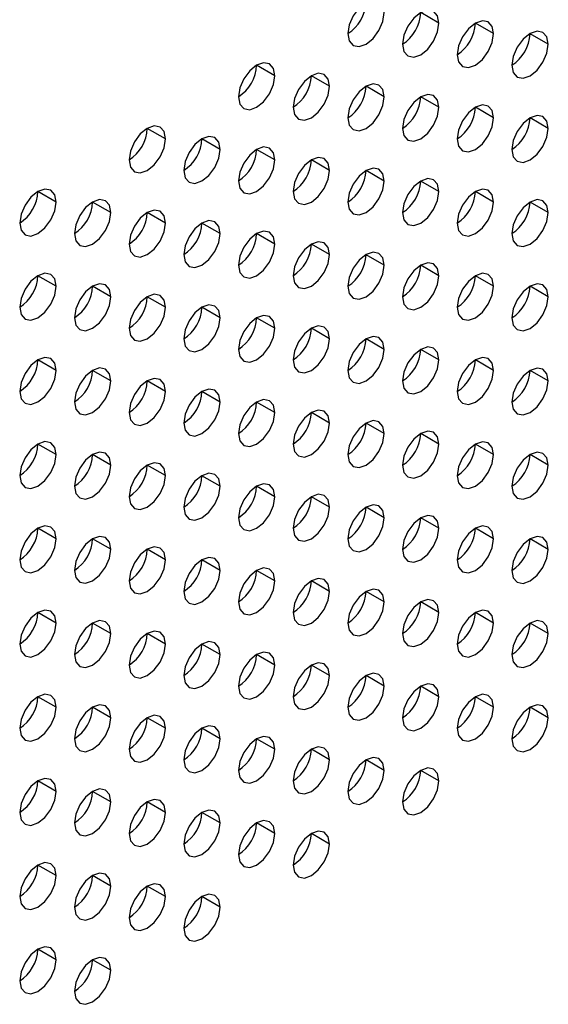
# Model space of a CAD drawing. Header units: millimetres. Extents: x 0 to 1118, y 0 to 864.
# Tile 350 of 438: x 995.23 to 997.28, y 678.35 to 682.17. Entities that reach past the tile are written whole.
import ezdxf

# ---------------------------------------------------------------- set-up
doc = ezdxf.new("R2010")
doc.units = ezdxf.units.MM

msp = doc.modelspace()

# ---------------------------------------------------------------- linework, layer by layer
at = {"color": 7, "linetype": 'Continuous', "lineweight": 25}
for p, q in [((996.8568, 682.1545), (996.7861, 682.1953)), ((997.069, 682.1137), (996.9983, 682.1545)), ((997.2811, 682.0728), (997.2104, 682.1136)), ((996.2204, 681.9504), (996.1497, 681.9913)), ((996.4326, 681.9096), (996.3619, 681.9504)), ((996.6447, 681.8688), (996.574, 681.9096)), ((996.8568, 681.8279), (996.7861, 681.8687)), ((997.069, 681.7871), (996.9983, 681.8279)), ((997.2811, 681.7462), (997.2104, 681.787)), ((995.7962, 681.7055), (995.7255, 681.7463)), ((996.0083, 681.6647), (995.9376, 681.7055)), ((996.2204, 681.6238), (996.1497, 681.6646)), ((996.4326, 681.583), (996.3619, 681.6238)), ((996.6447, 681.5421), (996.574, 681.583)), ((996.8568, 681.5013), (996.7861, 681.5421)), ((995.3719, 681.4606), (995.3012, 681.5014)), ((997.069, 681.4604), (996.9983, 681.5013)), ((995.584, 681.4198), (995.5133, 681.4606)), ((997.2811, 681.4196), (997.2104, 681.4604)), ((995.7962, 681.3789), (995.7255, 681.4197)), ((996.0083, 681.3381), (995.9376, 681.3789)), ((996.2204, 681.2972), (996.1497, 681.338)), ((996.4326, 681.2564), (996.3619, 681.2972)), ((996.6447, 681.2155), (996.574, 681.2563)), ((996.8568, 681.1747), (996.7861, 681.2155)), ((995.3719, 681.134), (995.3012, 681.1748)), ((997.069, 681.1338), (996.9983, 681.1746)), ((995.584, 681.0931), (995.5133, 681.134)), ((997.2811, 681.093), (997.2104, 681.1338)), ((995.7962, 681.0523), (995.7255, 681.0931)), ((996.0083, 681.0114), (995.9376, 681.0523)), ((996.2204, 680.9706), (996.1497, 681.0114)), ((996.4326, 680.9297), (996.3619, 680.9706)), ((996.6447, 680.8889), (996.574, 680.9297)), ((996.8568, 680.8481), (996.7861, 680.8889)), ((995.3719, 680.8074), (995.3012, 680.8482)), ((997.069, 680.8072), (996.9983, 680.848)), ((995.584, 680.7665), (995.5133, 680.8073)), ((997.2811, 680.7664), (997.2104, 680.8072)), ((995.7962, 680.7257), (995.7255, 680.7665)), ((996.0083, 680.6848), (995.9376, 680.7256)), ((996.2204, 680.644), (996.1497, 680.6848)), ((996.4326, 680.6031), (996.3619, 680.644)), ((996.6447, 680.5623), (996.574, 680.6031)), ((996.8568, 680.5214), (996.7861, 680.5623)), ((995.3719, 680.4808), (995.3012, 680.5216)), ((997.069, 680.4806), (996.9983, 680.5214)), ((995.584, 680.4399), (995.5133, 680.4807)), ((997.2811, 680.4397), (997.2104, 680.4806)), ((995.7962, 680.3991), (995.7255, 680.4399)), ((996.0083, 680.3582), (995.9376, 680.399)), ((996.2204, 680.3174), (996.1497, 680.3582)), ((996.4326, 680.2765), (996.3619, 680.3173)), ((996.6447, 680.2357), (996.574, 680.2765)), ((996.8568, 680.1948), (996.7861, 680.2356)), ((995.3719, 680.1541), (995.3012, 680.195)), ((997.069, 680.154), (996.9983, 680.1948)), ((995.584, 680.1133), (995.5133, 680.1541)), ((997.2811, 680.1131), (997.2104, 680.1539)), ((995.7962, 680.0724), (995.7255, 680.1133)), ((996.0083, 680.0316), (995.9376, 680.0724)), ((996.2204, 679.9907), (996.1497, 680.0316)), ((996.4326, 679.9499), (996.3619, 679.9907)), ((996.6447, 679.9091), (996.574, 679.9499)), ((996.8568, 679.8682), (996.7861, 679.909)), ((995.3719, 679.8275), (995.3012, 679.8683)), ((997.069, 679.8274), (996.9983, 679.8682)), ((995.584, 679.7867), (995.5133, 679.8275)), ((997.2811, 679.7865), (997.2104, 679.8273)), ((995.7962, 679.7458), (995.7255, 679.7866)), ((996.0083, 679.705), (995.9376, 679.7458)), ((996.2204, 679.6641), (996.1497, 679.705)), ((996.4326, 679.6233), (996.3619, 679.6641)), ((996.6447, 679.5824), (996.574, 679.6233)), ((996.8568, 679.5416), (996.7861, 679.5824)), ((995.3719, 679.5009), (995.3012, 679.5417)), ((997.069, 679.5007), (996.9983, 679.5416)), ((995.584, 679.4601), (995.5133, 679.5009)), ((997.2811, 679.4599), (997.2104, 679.5007)), ((995.7962, 679.4192), (995.7255, 679.46)), ((996.0083, 679.3784), (995.9376, 679.4192)), ((996.2204, 679.3375), (996.1497, 679.3783)), ((996.4326, 679.2967), (996.3619, 679.3375)), ((996.6447, 679.2558), (996.574, 679.2966)), ((996.8568, 679.215), (996.7861, 679.2558)), ((995.3719, 679.1743), (995.3012, 679.2151)), ((995.584, 679.1334), (995.5133, 679.1743)), ((995.7962, 679.0926), (995.7255, 679.1334)), ((996.0083, 679.0517), (995.9376, 679.0926)), ((996.2204, 679.0109), (996.1497, 679.0517)), ((996.4326, 678.9701), (996.3619, 679.0109)), ((995.3719, 678.8477), (995.3012, 678.8885)), ((995.584, 678.8068), (995.5133, 678.8476)), ((995.7962, 678.766), (995.7255, 678.8068)), ((996.0083, 678.7251), (995.9376, 678.7659)), ((995.3719, 678.5211), (995.3012, 678.5619)), ((995.584, 678.4802), (995.5133, 678.521))]:
    msp.add_line(p, q, dxfattribs=at)
at = {"color": 7, "linetype": 'Continuous', "lineweight": 25, "flags": 128}
for points in [[(996.6447, 682.1954), (996.6393, 682.2235), (996.624, 682.2411), (996.6011, 682.2456), (996.574, 682.2362), (996.5469, 682.2144), (996.524, 682.1834), (996.5087, 682.1481), (996.5033, 682.1137)], [(996.5033, 682.1137), (996.5087, 682.0856), (996.524, 682.0679), (996.5469, 682.0635), (996.574, 682.0729), (996.6011, 682.0947), (996.624, 682.1257), (996.6393, 682.161), (996.6447, 682.1954)], [(996.8568, 682.1545), (996.8515, 682.1827), (996.8361, 682.2003), (996.8132, 682.2048), (996.7861, 682.1954), (996.7591, 682.1735), (996.7361, 682.1426), (996.7208, 682.1072), (996.7154, 682.0729)], [(996.7154, 682.0729), (996.7208, 682.0447), (996.7361, 682.0271), (996.7591, 682.0226), (996.7861, 682.032), (996.8132, 682.0539), (996.8361, 682.0848), (996.8515, 682.1202), (996.8568, 682.1545)], [(997.069, 682.1137), (997.0636, 682.1418), (997.0483, 682.1595), (997.0253, 682.1639), (996.9983, 682.1545), (996.9712, 682.1327), (996.9483, 682.1017), (996.9329, 682.0664), (996.9275, 682.032)], [(996.9275, 682.032), (996.9329, 682.0039), (996.9483, 681.9863), (996.9712, 681.9818), (996.9983, 681.9912), (997.0253, 682.013), (997.0483, 682.044), (997.0636, 682.0793), (997.069, 682.1137)], [(997.2811, 682.0728), (997.2757, 682.101), (997.2604, 682.1186), (997.2375, 682.1231), (997.2104, 682.1137), (997.1833, 682.0918), (997.1604, 682.0609), (997.1451, 682.0255), (997.1397, 681.9912)], [(997.1397, 681.9912), (997.1451, 681.963), (997.1604, 681.9454), (997.1833, 681.9409), (997.2104, 681.9504), (997.2375, 681.9722), (997.2604, 682.0031), (997.2757, 682.0385), (997.2811, 682.0728)], [(996.2204, 681.9504), (996.2151, 681.9786), (996.1997, 681.9962), (996.1768, 682.0007), (996.1497, 681.9913), (996.1227, 681.9694), (996.0997, 681.9385), (996.0844, 681.9032), (996.079, 681.8688)], [(996.079, 681.8688), (996.0844, 681.8407), (996.0997, 681.823), (996.1227, 681.8186), (996.1497, 681.828), (996.1768, 681.8498), (996.1997, 681.8808), (996.2151, 681.9161), (996.2204, 681.9504)], [(996.4326, 681.9096), (996.4272, 681.9377), (996.4119, 681.9554), (996.3889, 681.9598), (996.3619, 681.9504), (996.3348, 681.9286), (996.3119, 681.8977), (996.2965, 681.8623), (996.2912, 681.828)], [(996.2912, 681.828), (996.2965, 681.7998), (996.3119, 681.7822), (996.3348, 681.7777), (996.3619, 681.7871), (996.3889, 681.809), (996.4119, 681.8399), (996.4272, 681.8752), (996.4326, 681.9096)], [(996.6447, 681.8688), (996.6393, 681.8969), (996.624, 681.9145), (996.6011, 681.919), (996.574, 681.9096), (996.5469, 681.8877), (996.524, 681.8568), (996.5087, 681.8215), (996.5033, 681.7871)], [(996.5033, 681.7871), (996.5087, 681.759), (996.524, 681.7413), (996.5469, 681.7369), (996.574, 681.7463), (996.6011, 681.7681), (996.624, 681.7991), (996.6393, 681.8344), (996.6447, 681.8688)], [(996.8568, 681.8279), (996.8515, 681.856), (996.8361, 681.8737), (996.8132, 681.8781), (996.7861, 681.8687), (996.7591, 681.8469), (996.7361, 681.816), (996.7208, 681.7806), (996.7154, 681.7463)], [(996.7154, 681.7463), (996.7208, 681.7181), (996.7361, 681.7005), (996.7591, 681.696), (996.7861, 681.7054), (996.8132, 681.7273), (996.8361, 681.7582), (996.8515, 681.7935), (996.8568, 681.8279)], [(997.069, 681.7871), (997.0636, 681.8152), (997.0483, 681.8328), (997.0253, 681.8373), (996.9983, 681.8279), (996.9712, 681.8061), (996.9483, 681.7751), (996.9329, 681.7398), (996.9275, 681.7054)], [(997.2811, 681.7462), (997.2757, 681.7744), (997.2604, 681.792), (997.2375, 681.7964), (997.2104, 681.787), (997.1833, 681.7652), (997.1604, 681.7343), (997.1451, 681.6989), (997.1397, 681.6646)], [(995.7962, 681.7055), (995.7908, 681.7337), (995.7755, 681.7513), (995.7525, 681.7558), (995.7255, 681.7464), (995.6984, 681.7245), (995.6755, 681.6936), (995.6601, 681.6582), (995.6548, 681.6239)], [(996.9275, 681.7054), (996.9329, 681.6773), (996.9483, 681.6596), (996.9712, 681.6552), (996.9983, 681.6646), (997.0253, 681.6864), (997.0483, 681.7174), (997.0636, 681.7527), (997.069, 681.7871)], [(996.0083, 681.6647), (996.0029, 681.6928), (995.9876, 681.7105), (995.9647, 681.7149), (995.9376, 681.7055), (995.9105, 681.6837), (995.8876, 681.6527), (995.8723, 681.6174), (995.8669, 681.583)], [(997.1397, 681.6646), (997.1451, 681.6364), (997.1604, 681.6188), (997.1833, 681.6143), (997.2104, 681.6237), (997.2375, 681.6456), (997.2604, 681.6765), (997.2757, 681.7119), (997.2811, 681.7462)], [(995.6548, 681.6239), (995.6601, 681.5957), (995.6755, 681.5781), (995.6984, 681.5736), (995.7255, 681.583), (995.7525, 681.6049), (995.7755, 681.6358), (995.7908, 681.6712), (995.7962, 681.7055)], [(996.2204, 681.6238), (996.2151, 681.652), (996.1997, 681.6696), (996.1768, 681.6741), (996.1497, 681.6647), (996.1227, 681.6428), (996.0997, 681.6119), (996.0844, 681.5765), (996.079, 681.5422)], [(995.8669, 681.583), (995.8723, 681.5549), (995.8876, 681.5373), (995.9105, 681.5328), (995.9376, 681.5422), (995.9647, 681.564), (995.9876, 681.595), (996.0029, 681.6303), (996.0083, 681.6647)], [(996.079, 681.5422), (996.0844, 681.514), (996.0997, 681.4964), (996.1227, 681.4919), (996.1497, 681.5014), (996.1768, 681.5232), (996.1997, 681.5541), (996.2151, 681.5895), (996.2204, 681.6238)], [(996.4326, 681.583), (996.4272, 681.6111), (996.4119, 681.6288), (996.3889, 681.6332), (996.3619, 681.6238), (996.3348, 681.602), (996.3119, 681.571), (996.2965, 681.5357), (996.2912, 681.5013)], [(996.2912, 681.5013), (996.2965, 681.4732), (996.3119, 681.4556), (996.3348, 681.4511), (996.3619, 681.4605), (996.3889, 681.4823), (996.4119, 681.5133), (996.4272, 681.5486), (996.4326, 681.583)], [(996.6447, 681.5421), (996.6393, 681.5703), (996.624, 681.5879), (996.6011, 681.5924), (996.574, 681.583), (996.5469, 681.5611), (996.524, 681.5302), (996.5087, 681.4948), (996.5033, 681.4605)], [(996.5033, 681.4605), (996.5087, 681.4324), (996.524, 681.4147), (996.5469, 681.4103), (996.574, 681.4197), (996.6011, 681.4415), (996.624, 681.4724), (996.6393, 681.5078), (996.6447, 681.5421)], [(996.8568, 681.5013), (996.8515, 681.5294), (996.8361, 681.5471), (996.8132, 681.5515), (996.7861, 681.5421), (996.7591, 681.5203), (996.7361, 681.4893), (996.7208, 681.454), (996.7154, 681.4196)], [(995.3719, 681.4606), (995.3665, 681.4887), (995.3512, 681.5064), (995.3283, 681.5108), (995.3012, 681.5014), (995.2741, 681.4796), (995.2512, 681.4487), (995.2359, 681.4133), (995.2305, 681.379)], [(996.7154, 681.4196), (996.7208, 681.3915), (996.7361, 681.3739), (996.7591, 681.3694), (996.7861, 681.3788), (996.8132, 681.4006), (996.8361, 681.4316), (996.8515, 681.4669), (996.8568, 681.5013)], [(997.069, 681.4604), (997.0636, 681.4886), (997.0483, 681.5062), (997.0253, 681.5107), (996.9983, 681.5013), (996.9712, 681.4794), (996.9483, 681.4485), (996.9329, 681.4132), (996.9275, 681.3788)], [(995.2305, 681.379), (995.2359, 681.3508), (995.2512, 681.3332), (995.2741, 681.3287), (995.3012, 681.3381), (995.3283, 681.36), (995.3512, 681.3909), (995.3665, 681.4262), (995.3719, 681.4606)], [(995.584, 681.4198), (995.5787, 681.4479), (995.5633, 681.4655), (995.5404, 681.47), (995.5133, 681.4606), (995.4863, 681.4387), (995.4633, 681.4078), (995.448, 681.3725), (995.4426, 681.3381)], [(996.9275, 681.3788), (996.9329, 681.3507), (996.9483, 681.333), (996.9712, 681.3286), (996.9983, 681.338), (997.0253, 681.3598), (997.0483, 681.3907), (997.0636, 681.4261), (997.069, 681.4604)], [(997.2811, 681.4196), (997.2757, 681.4477), (997.2604, 681.4654), (997.2375, 681.4698), (997.2104, 681.4604), (997.1833, 681.4386), (997.1604, 681.4076), (997.1451, 681.3723), (997.1397, 681.338)], [(995.4426, 681.3381), (995.448, 681.31), (995.4633, 681.2923), (995.4863, 681.2879), (995.5133, 681.2973), (995.5404, 681.3191), (995.5633, 681.3501), (995.5787, 681.3854), (995.584, 681.4198)], [(995.7962, 681.3789), (995.7908, 681.407), (995.7755, 681.4247), (995.7525, 681.4291), (995.7255, 681.4197), (995.6984, 681.3979), (995.6755, 681.367), (995.6601, 681.3316), (995.6548, 681.2973)], [(997.1397, 681.338), (997.1451, 681.3098), (997.1604, 681.2922), (997.1833, 681.2877), (997.2104, 681.2971), (997.2375, 681.319), (997.2604, 681.3499), (997.2757, 681.3852), (997.2811, 681.4196)], [(995.6548, 681.2973), (995.6601, 681.2691), (995.6755, 681.2515), (995.6984, 681.247), (995.7255, 681.2564), (995.7525, 681.2783), (995.7755, 681.3092), (995.7908, 681.3446), (995.7962, 681.3789)], [(996.0083, 681.3381), (996.0029, 681.3662), (995.9876, 681.3838), (995.9647, 681.3883), (995.9376, 681.3789), (995.9105, 681.3571), (995.8876, 681.3261), (995.8723, 681.2908), (995.8669, 681.2564)], [(995.8669, 681.2564), (995.8723, 681.2283), (995.8876, 681.2106), (995.9105, 681.2062), (995.9376, 681.2156), (995.9647, 681.2374), (995.9876, 681.2684), (996.0029, 681.3037), (996.0083, 681.3381)], [(996.2204, 681.2972), (996.2151, 681.3254), (996.1997, 681.343), (996.1768, 681.3475), (996.1497, 681.338), (996.1227, 681.3162), (996.0997, 681.2853), (996.0844, 681.2499), (996.079, 681.2156)], [(996.079, 681.2156), (996.0844, 681.1874), (996.0997, 681.1698), (996.1227, 681.1653), (996.1497, 681.1747), (996.1768, 681.1966), (996.1997, 681.2275), (996.2151, 681.2629), (996.2204, 681.2972)], [(996.4326, 681.2564), (996.4272, 681.2845), (996.4119, 681.3021), (996.3889, 681.3066), (996.3619, 681.2972), (996.3348, 681.2754), (996.3119, 681.2444), (996.2965, 681.2091), (996.2912, 681.1747)], [(996.2912, 681.1747), (996.2965, 681.1466), (996.3119, 681.1289), (996.3348, 681.1245), (996.3619, 681.1339), (996.3889, 681.1557), (996.4119, 681.1867), (996.4272, 681.222), (996.4326, 681.2564)], [(996.6447, 681.2155), (996.6393, 681.2437), (996.624, 681.2613), (996.6011, 681.2658), (996.574, 681.2564), (996.5469, 681.2345), (996.524, 681.2036), (996.5087, 681.1682), (996.5033, 681.1339)], [(996.5033, 681.1339), (996.5087, 681.1057), (996.524, 681.0881), (996.5469, 681.0836), (996.574, 681.093), (996.6011, 681.1149), (996.624, 681.1458), (996.6393, 681.1812), (996.6447, 681.2155)], [(996.8568, 681.1747), (996.8515, 681.2028), (996.8361, 681.2205), (996.8132, 681.2249), (996.7861, 681.2155), (996.7591, 681.1937), (996.7361, 681.1627), (996.7208, 681.1274), (996.7154, 681.093)], [(995.3719, 681.134), (995.3665, 681.1621), (995.3512, 681.1798), (995.3283, 681.1842), (995.3012, 681.1748), (995.2741, 681.153), (995.2512, 681.122), (995.2359, 681.0867), (995.2305, 681.0523)], [(997.069, 681.1338), (997.0636, 681.162), (997.0483, 681.1796), (997.0253, 681.1841), (996.9983, 681.1747), (996.9712, 681.1528), (996.9483, 681.1219), (996.9329, 681.0865), (996.9275, 681.0522)], [(995.584, 681.0931), (995.5787, 681.1213), (995.5633, 681.1389), (995.5404, 681.1434), (995.5133, 681.134), (995.4863, 681.1121), (995.4633, 681.0812), (995.448, 681.0459), (995.4426, 681.0115)], [(996.7154, 681.093), (996.7208, 681.0649), (996.7361, 681.0472), (996.7591, 681.0428), (996.7861, 681.0522), (996.8132, 681.074), (996.8361, 681.105), (996.8515, 681.1403), (996.8568, 681.1747)], [(997.2811, 681.093), (997.2757, 681.1211), (997.2604, 681.1388), (997.2375, 681.1432), (997.2104, 681.1338), (997.1833, 681.112), (997.1604, 681.081), (997.1451, 681.0457), (997.1397, 681.0113)], [(995.2305, 681.0523), (995.2359, 681.0242), (995.2512, 681.0066), (995.2741, 681.0021), (995.3012, 681.0115), (995.3283, 681.0333), (995.3512, 681.0643), (995.3665, 681.0996), (995.3719, 681.134)], [(995.7962, 681.0523), (995.7908, 681.0804), (995.7755, 681.0981), (995.7525, 681.1025), (995.7255, 681.0931), (995.6984, 681.0713), (995.6755, 681.0403), (995.6601, 681.005), (995.6548, 680.9706)], [(996.9275, 681.0522), (996.9329, 681.024), (996.9483, 681.0064), (996.9712, 681.0019), (996.9983, 681.0113), (997.0253, 681.0332), (997.0483, 681.0641), (997.0636, 681.0995), (997.069, 681.1338)], [(995.4426, 681.0115), (995.448, 680.9834), (995.4633, 680.9657), (995.4863, 680.9613), (995.5133, 680.9707), (995.5404, 680.9925), (995.5633, 681.0234), (995.5787, 681.0588), (995.584, 681.0931)], [(997.1397, 681.0113), (997.1451, 680.9832), (997.1604, 680.9656), (997.1833, 680.9611), (997.2104, 680.9705), (997.2375, 680.9923), (997.2604, 681.0233), (997.2757, 681.0586), (997.2811, 681.093)], [(995.6548, 680.9706), (995.6601, 680.9425), (995.6755, 680.9249), (995.6984, 680.9204), (995.7255, 680.9298), (995.7525, 680.9517), (995.7755, 680.9826), (995.7908, 681.0179), (995.7962, 681.0523)], [(996.0083, 681.0114), (996.0029, 681.0396), (995.9876, 681.0572), (995.9647, 681.0617), (995.9376, 681.0523), (995.9105, 681.0304), (995.8876, 680.9995), (995.8723, 680.9642), (995.8669, 680.9298)], [(995.8669, 680.9298), (995.8723, 680.9017), (995.8876, 680.884), (995.9105, 680.8796), (995.9376, 680.889), (995.9647, 680.9108), (995.9876, 680.9417), (996.0029, 680.9771), (996.0083, 681.0114)], [(996.2204, 680.9706), (996.2151, 680.9987), (996.1997, 681.0164), (996.1768, 681.0208), (996.1497, 681.0114), (996.1227, 680.9896), (996.0997, 680.9586), (996.0844, 680.9233), (996.079, 680.889)], [(996.079, 680.889), (996.0844, 680.8608), (996.0997, 680.8432), (996.1227, 680.8387), (996.1497, 680.8481), (996.1768, 680.87), (996.1997, 680.9009), (996.2151, 680.9362), (996.2204, 680.9706)], [(996.4326, 680.9297), (996.4272, 680.9579), (996.4119, 680.9755), (996.3889, 680.98), (996.3619, 680.9706), (996.3348, 680.9487), (996.3119, 680.9178), (996.2965, 680.8825), (996.2912, 680.8481)], [(996.2912, 680.8481), (996.2965, 680.82), (996.3119, 680.8023), (996.3348, 680.7979), (996.3619, 680.8073), (996.3889, 680.8291), (996.4119, 680.8601), (996.4272, 680.8954), (996.4326, 680.9297)], [(996.6447, 680.8889), (996.6393, 680.917), (996.624, 680.9347), (996.6011, 680.9391), (996.574, 680.9297), (996.5469, 680.9079), (996.524, 680.877), (996.5087, 680.8416), (996.5033, 680.8073)], [(996.5033, 680.8073), (996.5087, 680.7791), (996.524, 680.7615), (996.5469, 680.757), (996.574, 680.7664), (996.6011, 680.7883), (996.624, 680.8192), (996.6393, 680.8545), (996.6447, 680.8889)], [(996.8568, 680.8481), (996.8515, 680.8762), (996.8361, 680.8938), (996.8132, 680.8983), (996.7861, 680.8889), (996.7591, 680.8671), (996.7361, 680.8361), (996.7208, 680.8008), (996.7154, 680.7664)], [(995.3719, 680.8074), (995.3665, 680.8355), (995.3512, 680.8531), (995.3283, 680.8576), (995.3012, 680.8482), (995.2741, 680.8264), (995.2512, 680.7954), (995.2359, 680.7601), (995.2305, 680.7257)], [(996.7154, 680.7664), (996.7208, 680.7383), (996.7361, 680.7206), (996.7591, 680.7162), (996.7861, 680.7256), (996.8132, 680.7474), (996.8361, 680.7784), (996.8515, 680.8137), (996.8568, 680.8481)], [(997.069, 680.8072), (997.0636, 680.8353), (997.0483, 680.853), (997.0253, 680.8574), (996.9983, 680.848), (996.9712, 680.8262), (996.9483, 680.7953), (996.9329, 680.7599), (996.9275, 680.7256)], [(995.2305, 680.7257), (995.2359, 680.6976), (995.2512, 680.6799), (995.2741, 680.6755), (995.3012, 680.6849), (995.3283, 680.7067), (995.3512, 680.7377), (995.3665, 680.773), (995.3719, 680.8074)], [(995.584, 680.7665), (995.5787, 680.7947), (995.5633, 680.8123), (995.5404, 680.8168), (995.5133, 680.8074), (995.4863, 680.7855), (995.4633, 680.7546), (995.448, 680.7192), (995.4426, 680.6849)], [(996.9275, 680.7256), (996.9329, 680.6974), (996.9483, 680.6798), (996.9712, 680.6753), (996.9983, 680.6847), (997.0253, 680.7066), (997.0483, 680.7375), (997.0636, 680.7729), (997.069, 680.8072)], [(997.2811, 680.7664), (997.2757, 680.7945), (997.2604, 680.8121), (997.2375, 680.8166), (997.2104, 680.8072), (997.1833, 680.7854), (997.1604, 680.7544), (997.1451, 680.7191), (997.1397, 680.6847)], [(995.4426, 680.6849), (995.448, 680.6567), (995.4633, 680.6391), (995.4863, 680.6346), (995.5133, 680.644), (995.5404, 680.6659), (995.5633, 680.6968), (995.5787, 680.7322), (995.584, 680.7665)], [(995.7962, 680.7257), (995.7908, 680.7538), (995.7755, 680.7715), (995.7525, 680.7759), (995.7255, 680.7665), (995.6984, 680.7447), (995.6755, 680.7137), (995.6601, 680.6784), (995.6548, 680.644)], [(997.1397, 680.6847), (997.1451, 680.6566), (997.1604, 680.6389), (997.1833, 680.6345), (997.2104, 680.6439), (997.2375, 680.6657), (997.2604, 680.6967), (997.2757, 680.732), (997.2811, 680.7664)], [(995.6548, 680.644), (995.6601, 680.6159), (995.6755, 680.5983), (995.6984, 680.5938), (995.7255, 680.6032), (995.7525, 680.625), (995.7755, 680.656), (995.7908, 680.6913), (995.7962, 680.7257)], [(996.0083, 680.6848), (996.0029, 680.713), (995.9876, 680.7306), (995.9647, 680.7351), (995.9376, 680.7257), (995.9105, 680.7038), (995.8876, 680.6729), (995.8723, 680.6375), (995.8669, 680.6032)], [(995.8669, 680.6032), (995.8723, 680.575), (995.8876, 680.5574), (995.9105, 680.5529), (995.9376, 680.5624), (995.9647, 680.5842), (995.9876, 680.6151), (996.0029, 680.6505), (996.0083, 680.6848)], [(996.2204, 680.644), (996.2151, 680.6721), (996.1997, 680.6898), (996.1768, 680.6942), (996.1497, 680.6848), (996.1227, 680.663), (996.0997, 680.632), (996.0844, 680.5967), (996.079, 680.5623)], [(996.079, 680.5623), (996.0844, 680.5342), (996.0997, 680.5166), (996.1227, 680.5121), (996.1497, 680.5215), (996.1768, 680.5433), (996.1997, 680.5743), (996.2151, 680.6096), (996.2204, 680.644)], [(996.4326, 680.6031), (996.4272, 680.6313), (996.4119, 680.6489), (996.3889, 680.6534), (996.3619, 680.644), (996.3348, 680.6221), (996.3119, 680.5912), (996.2965, 680.5558), (996.2912, 680.5215)], [(996.6447, 680.5623), (996.6393, 680.5904), (996.624, 680.6081), (996.6011, 680.6125), (996.574, 680.6031), (996.5469, 680.5813), (996.524, 680.5503), (996.5087, 680.515), (996.5033, 680.4806)], [(996.2912, 680.5215), (996.2965, 680.4934), (996.3119, 680.4757), (996.3348, 680.4713), (996.3619, 680.4807), (996.3889, 680.5025), (996.4119, 680.5334), (996.4272, 680.5688), (996.4326, 680.6031)], [(996.8568, 680.5214), (996.8515, 680.5496), (996.8361, 680.5672), (996.8132, 680.5717), (996.7861, 680.5623), (996.7591, 680.5404), (996.7361, 680.5095), (996.7208, 680.4742), (996.7154, 680.4398)], [(995.3719, 680.4808), (995.3665, 680.5089), (995.3512, 680.5265), (995.3283, 680.531), (995.3012, 680.5216), (995.2741, 680.4997), (995.2512, 680.4688), (995.2359, 680.4335), (995.2305, 680.3991)], [(996.5033, 680.4806), (996.5087, 680.4525), (996.524, 680.4349), (996.5469, 680.4304), (996.574, 680.4398), (996.6011, 680.4616), (996.624, 680.4926), (996.6393, 680.5279), (996.6447, 680.5623)], [(997.069, 680.4806), (997.0636, 680.5087), (997.0483, 680.5264), (997.0253, 680.5308), (996.9983, 680.5214), (996.9712, 680.4996), (996.9483, 680.4686), (996.9329, 680.4333), (996.9275, 680.399)], [(995.584, 680.4399), (995.5787, 680.468), (995.5633, 680.4857), (995.5404, 680.4901), (995.5133, 680.4807), (995.4863, 680.4589), (995.4633, 680.428), (995.448, 680.3926), (995.4426, 680.3583)], [(996.7154, 680.4398), (996.7208, 680.4117), (996.7361, 680.394), (996.7591, 680.3896), (996.7861, 680.399), (996.8132, 680.4208), (996.8361, 680.4517), (996.8515, 680.4871), (996.8568, 680.5214)], [(997.2811, 680.4397), (997.2757, 680.4679), (997.2604, 680.4855), (997.2375, 680.49), (997.2104, 680.4806), (997.1833, 680.4587), (997.1604, 680.4278), (997.1451, 680.3925), (997.1397, 680.3581)], [(995.2305, 680.3991), (995.2359, 680.371), (995.2512, 680.3533), (995.2741, 680.3489), (995.3012, 680.3583), (995.3283, 680.3801), (995.3512, 680.4111), (995.3665, 680.4464), (995.3719, 680.4808)], [(996.9275, 680.399), (996.9329, 680.3708), (996.9483, 680.3532), (996.9712, 680.3487), (996.9983, 680.3581), (997.0253, 680.38), (997.0483, 680.4109), (997.0636, 680.4462), (997.069, 680.4806)], [(995.4426, 680.3583), (995.448, 680.3301), (995.4633, 680.3125), (995.4863, 680.308), (995.5133, 680.3174), (995.5404, 680.3393), (995.5633, 680.3702), (995.5787, 680.4055), (995.584, 680.4399)], [(995.7962, 680.3991), (995.7908, 680.4272), (995.7755, 680.4448), (995.7525, 680.4493), (995.7255, 680.4399), (995.6984, 680.4181), (995.6755, 680.3871), (995.6601, 680.3518), (995.6548, 680.3174)], [(997.1397, 680.3581), (997.1451, 680.33), (997.1604, 680.3123), (997.1833, 680.3079), (997.2104, 680.3173), (997.2375, 680.3391), (997.2604, 680.3701), (997.2757, 680.4054), (997.2811, 680.4397)], [(995.6548, 680.3174), (995.6601, 680.2893), (995.6755, 680.2716), (995.6984, 680.2672), (995.7255, 680.2766), (995.7525, 680.2984), (995.7755, 680.3294), (995.7908, 680.3647), (995.7962, 680.3991)], [(996.0083, 680.3582), (996.0029, 680.3864), (995.9876, 680.404), (995.9647, 680.4084), (995.9376, 680.399), (995.9105, 680.3772), (995.8876, 680.3463), (995.8723, 680.3109), (995.8669, 680.2766)], [(995.8669, 680.2766), (995.8723, 680.2484), (995.8876, 680.2308), (995.9105, 680.2263), (995.9376, 680.2357), (995.9647, 680.2576), (995.9876, 680.2885), (996.0029, 680.3239), (996.0083, 680.3582)], [(996.2204, 680.3174), (996.2151, 680.3455), (996.1997, 680.3631), (996.1768, 680.3676), (996.1497, 680.3582), (996.1227, 680.3364), (996.0997, 680.3054), (996.0844, 680.2701), (996.079, 680.2357)], [(996.079, 680.2357), (996.0844, 680.2076), (996.0997, 680.1899), (996.1227, 680.1855), (996.1497, 680.1949), (996.1768, 680.2167), (996.1997, 680.2477), (996.2151, 680.283), (996.2204, 680.3174)], [(996.4326, 680.2765), (996.4272, 680.3047), (996.4119, 680.3223), (996.3889, 680.3268), (996.3619, 680.3173), (996.3348, 680.2955), (996.3119, 680.2646), (996.2965, 680.2292), (996.2912, 680.1949)], [(996.2912, 680.1949), (996.2965, 680.1667), (996.3119, 680.1491), (996.3348, 680.1446), (996.3619, 680.154), (996.3889, 680.1759), (996.4119, 680.2068), (996.4272, 680.2422), (996.4326, 680.2765)], [(996.6447, 680.2357), (996.6393, 680.2638), (996.624, 680.2815), (996.6011, 680.2859), (996.574, 680.2765), (996.5469, 680.2547), (996.524, 680.2237), (996.5087, 680.1884), (996.5033, 680.154)], [(996.5033, 680.154), (996.5087, 680.1259), (996.524, 680.1082), (996.5469, 680.1038), (996.574, 680.1132), (996.6011, 680.135), (996.624, 680.166), (996.6393, 680.2013), (996.6447, 680.2357)], [(996.8568, 680.1948), (996.8515, 680.223), (996.8361, 680.2406), (996.8132, 680.2451), (996.7861, 680.2357), (996.7591, 680.2138), (996.7361, 680.1829), (996.7208, 680.1475), (996.7154, 680.1132)], [(995.3719, 680.1541), (995.3665, 680.1823), (995.3512, 680.1999), (995.3283, 680.2044), (995.3012, 680.195), (995.2741, 680.1731), (995.2512, 680.1422), (995.2359, 680.1068), (995.2305, 680.0725)], [(996.7154, 680.1132), (996.7208, 680.085), (996.7361, 680.0674), (996.7591, 680.0629), (996.7861, 680.0723), (996.8132, 680.0942), (996.8361, 680.1251), (996.8515, 680.1605), (996.8568, 680.1948)], [(997.069, 680.154), (997.0636, 680.1821), (997.0483, 680.1998), (997.0253, 680.2042), (996.9983, 680.1948), (996.9712, 680.173), (996.9483, 680.142), (996.9329, 680.1067), (996.9275, 680.0723)], [(995.2305, 680.0725), (995.2359, 680.0444), (995.2512, 680.0267), (995.2741, 680.0223), (995.3012, 680.0317), (995.3283, 680.0535), (995.3512, 680.0844), (995.3665, 680.1198), (995.3719, 680.1541)], [(995.584, 680.1133), (995.5787, 680.1414), (995.5633, 680.1591), (995.5404, 680.1635), (995.5133, 680.1541), (995.4863, 680.1323), (995.4633, 680.1013), (995.448, 680.066), (995.4426, 680.0316)], [(996.9275, 680.0723), (996.9329, 680.0442), (996.9483, 680.0266), (996.9712, 680.0221), (996.9983, 680.0315), (997.0253, 680.0533), (997.0483, 680.0843), (997.0636, 680.1196), (997.069, 680.154)], [(997.2811, 680.1131), (997.2757, 680.1413), (997.2604, 680.1589), (997.2375, 680.1634), (997.2104, 680.154), (997.1833, 680.1321), (997.1604, 680.1012), (997.1451, 680.0658), (997.1397, 680.0315)], [(995.4426, 680.0316), (995.448, 680.0035), (995.4633, 679.9859), (995.4863, 679.9814), (995.5133, 679.9908), (995.5404, 680.0126), (995.5633, 680.0436), (995.5787, 680.0789), (995.584, 680.1133)], [(995.7962, 680.0724), (995.7908, 680.1006), (995.7755, 680.1182), (995.7525, 680.1227), (995.7255, 680.1133), (995.6984, 680.0914), (995.6755, 680.0605), (995.6601, 680.0252), (995.6548, 679.9908)], [(997.1397, 680.0315), (997.1451, 680.0033), (997.1604, 679.9857), (997.1833, 679.9812), (997.2104, 679.9907), (997.2375, 680.0125), (997.2604, 680.0434), (997.2757, 680.0788), (997.2811, 680.1131)], [(995.6548, 679.9908), (995.6601, 679.9627), (995.6755, 679.945), (995.6984, 679.9406), (995.7255, 679.95), (995.7525, 679.9718), (995.7755, 680.0027), (995.7908, 680.0381), (995.7962, 680.0724)], [(996.0083, 680.0316), (996.0029, 680.0597), (995.9876, 680.0774), (995.9647, 680.0818), (995.9376, 680.0724), (995.9105, 680.0506), (995.8876, 680.0196), (995.8723, 679.9843), (995.8669, 679.95)], [(995.8669, 679.95), (995.8723, 679.9218), (995.8876, 679.9042), (995.9105, 679.8997), (995.9376, 679.9091), (995.9647, 679.931), (995.9876, 679.9619), (996.0029, 679.9972), (996.0083, 680.0316)], [(996.2204, 679.9907), (996.2151, 680.0189), (996.1997, 680.0365), (996.1768, 680.041), (996.1497, 680.0316), (996.1227, 680.0097), (996.0997, 679.9788), (996.0844, 679.9435), (996.079, 679.9091)], [(996.4326, 679.9499), (996.4272, 679.978), (996.4119, 679.9957), (996.3889, 680.0001), (996.3619, 679.9907), (996.3348, 679.9689), (996.3119, 679.938), (996.2965, 679.9026), (996.2912, 679.8683)], [(996.079, 679.9091), (996.0844, 679.881), (996.0997, 679.8633), (996.1227, 679.8589), (996.1497, 679.8683), (996.1768, 679.8901), (996.1997, 679.9211), (996.2151, 679.9564), (996.2204, 679.9907)], [(996.6447, 679.9091), (996.6393, 679.9372), (996.624, 679.9548), (996.6011, 679.9593), (996.574, 679.9499), (996.5469, 679.928), (996.524, 679.8971), (996.5087, 679.8618), (996.5033, 679.8274)], [(996.2912, 679.8683), (996.2965, 679.8401), (996.3119, 679.8225), (996.3348, 679.818), (996.3619, 679.8274), (996.3889, 679.8493), (996.4119, 679.8802), (996.4272, 679.9155), (996.4326, 679.9499)], [(996.8568, 679.8682), (996.8515, 679.8963), (996.8361, 679.914), (996.8132, 679.9184), (996.7861, 679.909), (996.7591, 679.8872), (996.7361, 679.8563), (996.7208, 679.8209), (996.7154, 679.7866)], [(996.5033, 679.8274), (996.5087, 679.7993), (996.524, 679.7816), (996.5469, 679.7772), (996.574, 679.7866), (996.6011, 679.8084), (996.624, 679.8394), (996.6393, 679.8747), (996.6447, 679.9091)], [(995.3719, 679.8275), (995.3665, 679.8557), (995.3512, 679.8733), (995.3283, 679.8778), (995.3012, 679.8684), (995.2741, 679.8465), (995.2512, 679.8156), (995.2359, 679.7802), (995.2305, 679.7459)], [(996.7154, 679.7866), (996.7208, 679.7584), (996.7361, 679.7408), (996.7591, 679.7363), (996.7861, 679.7457), (996.8132, 679.7676), (996.8361, 679.7985), (996.8515, 679.8339), (996.8568, 679.8682)], [(997.069, 679.8274), (997.0636, 679.8555), (997.0483, 679.8731), (997.0253, 679.8776), (996.9983, 679.8682), (996.9712, 679.8464), (996.9483, 679.8154), (996.9329, 679.7801), (996.9275, 679.7457)], [(995.2305, 679.7459), (995.2359, 679.7177), (995.2512, 679.7001), (995.2741, 679.6956), (995.3012, 679.705), (995.3283, 679.7269), (995.3512, 679.7578), (995.3665, 679.7932), (995.3719, 679.8275)], [(995.584, 679.7867), (995.5787, 679.8148), (995.5633, 679.8325), (995.5404, 679.8369), (995.5133, 679.8275), (995.4863, 679.8057), (995.4633, 679.7747), (995.448, 679.7394), (995.4426, 679.705)], [(996.9275, 679.7457), (996.9329, 679.7176), (996.9483, 679.6999), (996.9712, 679.6955), (996.9983, 679.7049), (997.0253, 679.7267), (997.0483, 679.7577), (997.0636, 679.793), (997.069, 679.8274)], [(997.2811, 679.7865), (997.2757, 679.8147), (997.2604, 679.8323), (997.2375, 679.8368), (997.2104, 679.8273), (997.1833, 679.8055), (997.1604, 679.7746), (997.1451, 679.7392), (997.1397, 679.7049)], [(995.4426, 679.705), (995.448, 679.6769), (995.4633, 679.6592), (995.4863, 679.6548), (995.5133, 679.6642), (995.5404, 679.686), (995.5633, 679.717), (995.5787, 679.7523), (995.584, 679.7867)], [(995.7962, 679.7458), (995.7908, 679.774), (995.7755, 679.7916), (995.7525, 679.7961), (995.7255, 679.7867), (995.6984, 679.7648), (995.6755, 679.7339), (995.6601, 679.6985), (995.6548, 679.6642)], [(997.1397, 679.7049), (997.1451, 679.6767), (997.1604, 679.6591), (997.1833, 679.6546), (997.2104, 679.664), (997.2375, 679.6859), (997.2604, 679.7168), (997.2757, 679.7522), (997.2811, 679.7865)], [(995.6548, 679.6642), (995.6601, 679.636), (995.6755, 679.6184), (995.6984, 679.6139), (995.7255, 679.6233), (995.7525, 679.6452), (995.7755, 679.6761), (995.7908, 679.7115), (995.7962, 679.7458)], [(996.0083, 679.705), (996.0029, 679.7331), (995.9876, 679.7508), (995.9647, 679.7552), (995.9376, 679.7458), (995.9105, 679.724), (995.8876, 679.693), (995.8723, 679.6577), (995.8669, 679.6233)], [(995.8669, 679.6233), (995.8723, 679.5952), (995.8876, 679.5776), (995.9105, 679.5731), (995.9376, 679.5825), (995.9647, 679.6043), (995.9876, 679.6353), (996.0029, 679.6706), (996.0083, 679.705)], [(996.2204, 679.6641), (996.2151, 679.6923), (996.1997, 679.7099), (996.1768, 679.7144), (996.1497, 679.705), (996.1227, 679.6831), (996.0997, 679.6522), (996.0844, 679.6168), (996.079, 679.5825)], [(996.079, 679.5825), (996.0844, 679.5543), (996.0997, 679.5367), (996.1227, 679.5323), (996.1497, 679.5417), (996.1768, 679.5635), (996.1997, 679.5944), (996.2151, 679.6298), (996.2204, 679.6641)], [(996.4326, 679.6233), (996.4272, 679.6514), (996.4119, 679.6691), (996.3889, 679.6735), (996.3619, 679.6641), (996.3348, 679.6423), (996.3119, 679.6113), (996.2965, 679.576), (996.2912, 679.5416)], [(996.2912, 679.5416), (996.2965, 679.5135), (996.3119, 679.4959), (996.3348, 679.4914), (996.3619, 679.5008), (996.3889, 679.5226), (996.4119, 679.5536), (996.4272, 679.5889), (996.4326, 679.6233)], [(996.6447, 679.5824), (996.6393, 679.6106), (996.624, 679.6282), (996.6011, 679.6327), (996.574, 679.6233), (996.5469, 679.6014), (996.524, 679.5705), (996.5087, 679.5352), (996.5033, 679.5008)], [(996.5033, 679.5008), (996.5087, 679.4727), (996.524, 679.455), (996.5469, 679.4506), (996.574, 679.46), (996.6011, 679.4818), (996.624, 679.5127), (996.6393, 679.5481), (996.6447, 679.5824)], [(996.8568, 679.5416), (996.8515, 679.5697), (996.8361, 679.5874), (996.8132, 679.5918), (996.7861, 679.5824), (996.7591, 679.5606), (996.7361, 679.5296), (996.7208, 679.4943), (996.7154, 679.4599)], [(995.3719, 679.5009), (995.3665, 679.529), (995.3512, 679.5467), (995.3283, 679.5511), (995.3012, 679.5417), (995.2741, 679.5199), (995.2512, 679.489), (995.2359, 679.4536), (995.2305, 679.4193)], [(996.7154, 679.4599), (996.7208, 679.4318), (996.7361, 679.4142), (996.7591, 679.4097), (996.7861, 679.4191), (996.8132, 679.441), (996.8361, 679.4719), (996.8515, 679.5072), (996.8568, 679.5416)], [(997.069, 679.5007), (997.0636, 679.5289), (997.0483, 679.5465), (997.0253, 679.551), (996.9983, 679.5416), (996.9712, 679.5197), (996.9483, 679.4888), (996.9329, 679.4535), (996.9275, 679.4191)], [(995.2305, 679.4193), (995.2359, 679.3911), (995.2512, 679.3735), (995.2741, 679.369), (995.3012, 679.3784), (995.3283, 679.4003), (995.3512, 679.4312), (995.3665, 679.4665), (995.3719, 679.5009)], [(995.584, 679.4601), (995.5787, 679.4882), (995.5633, 679.5058), (995.5404, 679.5103), (995.5133, 679.5009), (995.4863, 679.4791), (995.4633, 679.4481), (995.448, 679.4128), (995.4426, 679.3784)], [(996.9275, 679.4191), (996.9329, 679.391), (996.9483, 679.3733), (996.9712, 679.3689), (996.9983, 679.3783), (997.0253, 679.4001), (997.0483, 679.431), (997.0636, 679.4664), (997.069, 679.5007)], [(997.2811, 679.4599), (997.2757, 679.488), (997.2604, 679.5057), (997.2375, 679.5101), (997.2104, 679.5007), (997.1833, 679.4789), (997.1604, 679.4479), (997.1451, 679.4126), (997.1397, 679.3783)], [(995.4426, 679.3784), (995.448, 679.3503), (995.4633, 679.3326), (995.4863, 679.3282), (995.5133, 679.3376), (995.5404, 679.3594), (995.5633, 679.3904), (995.5787, 679.4257), (995.584, 679.4601)], [(995.7962, 679.4192), (995.7908, 679.4473), (995.7755, 679.465), (995.7525, 679.4694), (995.7255, 679.46), (995.6984, 679.4382), (995.6755, 679.4073), (995.6601, 679.3719), (995.6548, 679.3376)], [(997.1397, 679.3783), (997.1451, 679.3501), (997.1604, 679.3325), (997.1833, 679.328), (997.2104, 679.3374), (997.2375, 679.3593), (997.2604, 679.3902), (997.2757, 679.4255), (997.2811, 679.4599)], [(996.0083, 679.3784), (996.0029, 679.4065), (995.9876, 679.4241), (995.9647, 679.4286), (995.9376, 679.4192), (995.9105, 679.3974), (995.8876, 679.3664), (995.8723, 679.3311), (995.8669, 679.2967)], [(995.6548, 679.3376), (995.6601, 679.3094), (995.6755, 679.2918), (995.6984, 679.2873), (995.7255, 679.2967), (995.7525, 679.3186), (995.7755, 679.3495), (995.7908, 679.3849), (995.7962, 679.4192)], [(996.2204, 679.3375), (996.2151, 679.3657), (996.1997, 679.3833), (996.1768, 679.3878), (996.1497, 679.3783), (996.1227, 679.3565), (996.0997, 679.3256), (996.0844, 679.2902), (996.079, 679.2559)], [(995.8669, 679.2967), (995.8723, 679.2686), (995.8876, 679.2509), (995.9105, 679.2465), (995.9376, 679.2559), (995.9647, 679.2777), (995.9876, 679.3087), (996.0029, 679.344), (996.0083, 679.3784)], [(996.4326, 679.2967), (996.4272, 679.3248), (996.4119, 679.3424), (996.3889, 679.3469), (996.3619, 679.3375), (996.3348, 679.3157), (996.3119, 679.2847), (996.2965, 679.2494), (996.2912, 679.215)], [(996.079, 679.2559), (996.0844, 679.2277), (996.0997, 679.2101), (996.1227, 679.2056), (996.1497, 679.215), (996.1768, 679.2369), (996.1997, 679.2678), (996.2151, 679.3032), (996.2204, 679.3375)], [(996.6447, 679.2558), (996.6393, 679.284), (996.624, 679.3016), (996.6011, 679.3061), (996.574, 679.2967), (996.5469, 679.2748), (996.524, 679.2439), (996.5087, 679.2085), (996.5033, 679.1742)], [(996.2912, 679.215), (996.2965, 679.1869), (996.3119, 679.1692), (996.3348, 679.1648), (996.3619, 679.1742), (996.3889, 679.196), (996.4119, 679.227), (996.4272, 679.2623), (996.4326, 679.2967)], [(996.5033, 679.1742), (996.5087, 679.146), (996.524, 679.1284), (996.5469, 679.1239), (996.574, 679.1333), (996.6011, 679.1552), (996.624, 679.1861), (996.6393, 679.2215), (996.6447, 679.2558)], [(996.8568, 679.215), (996.8515, 679.2431), (996.8361, 679.2608), (996.8132, 679.2652), (996.7861, 679.2558), (996.7591, 679.234), (996.7361, 679.203), (996.7208, 679.1677), (996.7154, 679.1333)], [(995.3719, 679.1743), (995.3665, 679.2024), (995.3512, 679.2201), (995.3283, 679.2245), (995.3012, 679.2151), (995.2741, 679.1933), (995.2512, 679.1623), (995.2359, 679.127), (995.2305, 679.0926)], [(996.7154, 679.1333), (996.7208, 679.1052), (996.7361, 679.0876), (996.7591, 679.0831), (996.7861, 679.0925), (996.8132, 679.1143), (996.8361, 679.1453), (996.8515, 679.1806), (996.8568, 679.215)], [(995.2305, 679.0926), (995.2359, 679.0645), (995.2512, 679.0469), (995.2741, 679.0424), (995.3012, 679.0518), (995.3283, 679.0736), (995.3512, 679.1046), (995.3665, 679.1399), (995.3719, 679.1743)], [(995.584, 679.1334), (995.5787, 679.1616), (995.5633, 679.1792), (995.5404, 679.1837), (995.5133, 679.1743), (995.4863, 679.1524), (995.4633, 679.1215), (995.448, 679.0862), (995.4426, 679.0518)], [(995.4426, 679.0518), (995.448, 679.0237), (995.4633, 679.006), (995.4863, 679.0016), (995.5133, 679.011), (995.5404, 679.0328), (995.5633, 679.0637), (995.5787, 679.0991), (995.584, 679.1334)], [(995.7962, 679.0926), (995.7908, 679.1207), (995.7755, 679.1384), (995.7525, 679.1428), (995.7255, 679.1334), (995.6984, 679.1116), (995.6755, 679.0806), (995.6601, 679.0453), (995.6548, 679.011)], [(995.6548, 679.011), (995.6601, 678.9828), (995.6755, 678.9652), (995.6984, 678.9607), (995.7255, 678.9701), (995.7525, 678.992), (995.7755, 679.0229), (995.7908, 679.0582), (995.7962, 679.0926)], [(996.0083, 679.0517), (996.0029, 679.0799), (995.9876, 679.0975), (995.9647, 679.102), (995.9376, 679.0926), (995.9105, 679.0707), (995.8876, 679.0398), (995.8723, 679.0045), (995.8669, 678.9701)], [(995.8669, 678.9701), (995.8723, 678.942), (995.8876, 678.9243), (995.9105, 678.9199), (995.9376, 678.9293), (995.9647, 678.9511), (995.9876, 678.9821), (996.0029, 679.0174), (996.0083, 679.0517)], [(996.2204, 679.0109), (996.2151, 679.039), (996.1997, 679.0567), (996.1768, 679.0611), (996.1497, 679.0517), (996.1227, 679.0299), (996.0997, 678.999), (996.0844, 678.9636), (996.079, 678.9293)], [(996.079, 678.9293), (996.0844, 678.9011), (996.0997, 678.8835), (996.1227, 678.879), (996.1497, 678.8884), (996.1768, 678.9103), (996.1997, 678.9412), (996.2151, 678.9765), (996.2204, 679.0109)], [(996.4326, 678.9701), (996.4272, 678.9982), (996.4119, 679.0158), (996.3889, 679.0203), (996.3619, 679.0109), (996.3348, 678.989), (996.3119, 678.9581), (996.2965, 678.9228), (996.2912, 678.8884)], [(996.2912, 678.8884), (996.2965, 678.8603), (996.3119, 678.8426), (996.3348, 678.8382), (996.3619, 678.8476), (996.3889, 678.8694), (996.4119, 678.9004), (996.4272, 678.9357), (996.4326, 678.9701)], [(995.3719, 678.8477), (995.3665, 678.8758), (995.3512, 678.8935), (995.3283, 678.8979), (995.3012, 678.8885), (995.2741, 678.8667), (995.2512, 678.8357), (995.2359, 678.8004), (995.2305, 678.766)], [(995.2305, 678.766), (995.2359, 678.7379), (995.2512, 678.7202), (995.2741, 678.7158), (995.3012, 678.7252), (995.3283, 678.747), (995.3512, 678.778), (995.3665, 678.8133), (995.3719, 678.8477)], [(995.584, 678.8068), (995.5787, 678.835), (995.5633, 678.8526), (995.5404, 678.8571), (995.5133, 678.8477), (995.4863, 678.8258), (995.4633, 678.7949), (995.448, 678.7595), (995.4426, 678.7252)], [(995.7962, 678.766), (995.7908, 678.7941), (995.7755, 678.8118), (995.7525, 678.8162), (995.7255, 678.8068), (995.6984, 678.785), (995.6755, 678.754), (995.6601, 678.7187), (995.6548, 678.6843)], [(995.4426, 678.7252), (995.448, 678.697), (995.4633, 678.6794), (995.4863, 678.6749), (995.5133, 678.6843), (995.5404, 678.7062), (995.5633, 678.7371), (995.5787, 678.7725), (995.584, 678.8068)], [(996.0083, 678.7251), (996.0029, 678.7533), (995.9876, 678.7709), (995.9647, 678.7754), (995.9376, 678.766), (995.9105, 678.7441), (995.8876, 678.7132), (995.8723, 678.6778), (995.8669, 678.6435)], [(995.6548, 678.6843), (995.6601, 678.6562), (995.6755, 678.6386), (995.6984, 678.6341), (995.7255, 678.6435), (995.7525, 678.6653), (995.7755, 678.6963), (995.7908, 678.7316), (995.7962, 678.766)], [(995.8669, 678.6435), (995.8723, 678.6153), (995.8876, 678.5977), (995.9105, 678.5932), (995.9376, 678.6027), (995.9647, 678.6245), (995.9876, 678.6554), (996.0029, 678.6908), (996.0083, 678.7251)], [(995.3719, 678.5211), (995.3665, 678.5492), (995.3512, 678.5668), (995.3283, 678.5713), (995.3012, 678.5619), (995.2741, 678.54), (995.2512, 678.5091), (995.2359, 678.4738), (995.2305, 678.4394)], [(995.2305, 678.4394), (995.2359, 678.4113), (995.2512, 678.3936), (995.2741, 678.3892), (995.3012, 678.3986), (995.3283, 678.4204), (995.3512, 678.4514), (995.3665, 678.4867), (995.3719, 678.5211)], [(995.584, 678.4802), (995.5787, 678.5083), (995.5633, 678.526), (995.5404, 678.5304), (995.5133, 678.521), (995.4863, 678.4992), (995.4633, 678.4683), (995.448, 678.4329), (995.4426, 678.3986)], [(995.4426, 678.3986), (995.448, 678.3704), (995.4633, 678.3528), (995.4863, 678.3483), (995.5133, 678.3577), (995.5404, 678.3796), (995.5633, 678.4105), (995.5787, 678.4459), (995.584, 678.4802)]]:
    msp.add_lwpolyline(points, dxfattribs=at)
at = {"color": 7, "linetype": 'Continuous', "lineweight": 25}
for centre in [(996.4205, 682.2432), (996.6326, 682.2023), (996.8447, 682.1615), (997.0569, 682.1206), (995.9962, 681.9983), (996.2083, 681.9574), (996.4205, 681.9166), (996.6326, 681.8757), (996.8447, 681.8349), (997.0569, 681.794), (995.5719, 681.7533), (995.7841, 681.7125), (995.9962, 681.6716), (996.2083, 681.6308), (996.4205, 681.5899), (996.6326, 681.5491), (995.1477, 681.5084), (996.8447, 681.5082), (995.3598, 681.4676), (997.0569, 681.4674), (995.5719, 681.4267), (995.7841, 681.3859), (995.9962, 681.345), (996.2083, 681.3042), (996.4205, 681.2633), (996.6326, 681.2225), (995.1477, 681.1818), (996.8447, 681.1816), (995.3598, 681.1409), (997.0569, 681.1408), (995.5719, 681.1001), (995.7841, 681.0592), (995.9962, 681.0184), (996.2083, 680.9776), (996.4205, 680.9367), (996.6326, 680.8959), (995.1477, 680.8552), (996.8447, 680.855), (995.3598, 680.8143), (997.0569, 680.8142), (995.5719, 680.7735), (995.7841, 680.7326), (995.9962, 680.6918), (996.2083, 680.6509), (996.4205, 680.6101), (996.6326, 680.5692), (995.1477, 680.5286), (996.8447, 680.5284), (995.3598, 680.4877), (997.0569, 680.4876), (995.5719, 680.4469), (995.7841, 680.406), (995.9962, 680.3652), (996.2083, 680.3243), (996.4205, 680.2835), (996.6326, 680.2426), (995.1477, 680.2019), (996.8447, 680.2018), (995.3598, 680.1611), (997.0569, 680.1609), (995.5719, 680.1202), (995.7841, 680.0794), (995.9962, 680.0386), (996.2083, 679.9977), (996.4205, 679.9569), (996.6326, 679.916), (995.1477, 679.8753), (996.8447, 679.8752), (995.3598, 679.8345), (997.0569, 679.8343), (995.5719, 679.7936), (995.7841, 679.7528), (995.9962, 679.7119), (996.2083, 679.6711), (996.4205, 679.6302), (996.6326, 679.5894), (995.1477, 679.5487), (996.8447, 679.5485), (995.3598, 679.5079), (997.0569, 679.5077), (995.5719, 679.467), (995.7841, 679.4262), (995.9962, 679.3853), (996.2083, 679.3445), (996.4205, 679.3036), (996.6326, 679.2628), (995.1477, 679.2221), (995.3598, 679.1812), (995.5719, 679.1404), (995.7841, 679.0996), (995.9962, 679.0587), (996.2083, 679.0179), (995.1477, 678.8955), (995.3598, 678.8546), (995.5719, 678.8138), (995.7841, 678.7729), (995.1477, 678.5689), (995.3598, 678.528)]:
    msp.add_arc(centre, 0.1537, 302.6055, 357.3945, dxfattribs=at)

doc.saveas('drawing.dxf')
